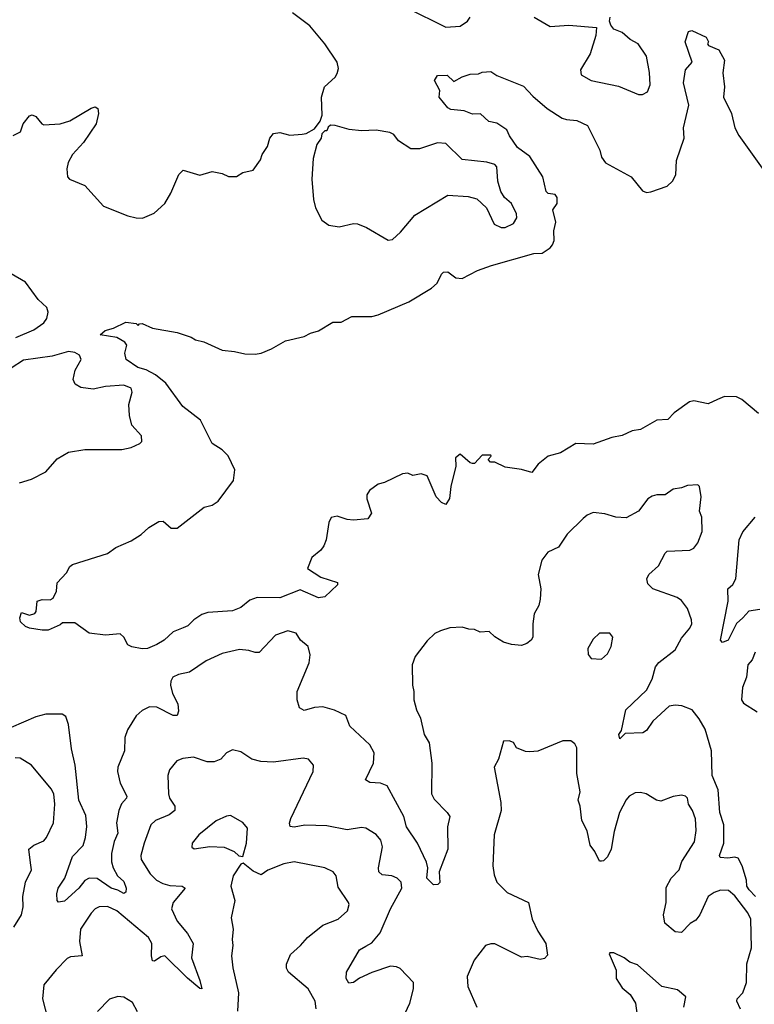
# Model space of a CAD drawing. Extents: x 1892934 to 2008621, y 567149 to 683290.
# Tile 276 of 298: x 1955567 to 1959150, y 656409 to 661212. Entities that reach past the tile are written whole.
import ezdxf

# ---------------------------------------------------------------- set-up
doc = ezdxf.new("R2010")
doc.units = 0

msp = doc.modelspace()

# ---------------------------------------------------------------- linework, layer by layer
at = {"layer": '0CON20XD'}
for points in [[(1955535, 660647.5), (1955571.5, 660665), (1955583.3, 660705), (1955615, 660743.6), (1955627.5, 660747.5), (1955645, 660740), (1955674, 660705), (1955685, 660700), (1955765, 660704.2), (1955811.3, 660718.7), (1955915, 660781.2), (1955935, 660786.7), (1955948.3, 660778.3), (1955951.2, 660755), (1955939.2, 660705), (1955877.4, 660612.6), (1955824.4, 660555), (1955804, 660515), (1955796.7, 660485), (1955800, 660445), (1955810, 660435), (1955885, 660403.8), (1955975, 660303.3), (1956095, 660255.7), (1956135, 660246), (1956166, 660244), (1956222.3, 660267.7), (1956274.3, 660315.7), (1956304.4, 660365.6), (1956342.3, 660457.7), (1956365, 660477.5), (1956445, 660453.3), (1956505, 660472.5), (1956555, 660462.5), (1956585, 660447.5), (1956625, 660447.5), (1956655, 660467.5), (1956705, 660477.5), (1956740.7, 660529.3), (1956750, 660555), (1956775.9, 660594.1), (1956787.5, 660635), (1956805, 660657.5), (1956835, 660662.5), (1956885, 660648.8), (1956945, 660653.3), (1956965, 660657.5), (1957005, 660680), (1957032.5, 660717.5), (1957043, 660747), (1957038.8, 660835), (1957053.3, 660885), (1957105, 660932.5), (1957115, 660950), (1957121.2, 660975), (1957116.2, 661005), (1957055.5, 661095), (1956982.7, 661182.7), (1956896.9, 661245)], [(1957455, 661270), (1957645, 661176.4), (1957715, 661181.5), (1957751.4, 661205), (1957764.4, 661225)], [(1958076.2, 661225), (1958155, 661179.2), (1958245, 661185.7), (1958380, 661175), (1958377.5, 661135), (1958349.2, 661045), (1958302.1, 660967.9), (1958305, 660944), (1958355, 660916), (1958488.3, 660888.3), (1958585, 660846.7), (1958605, 660846.7), (1958629.5, 660860.5), (1958642.5, 660895), (1958639.4, 660955), (1958624.3, 661034.3), (1958584, 661095), (1958545, 661115.8), (1958505, 661149.2), (1958465, 661166.7), (1958450, 661185), (1958443.3, 661205), (1958446.7, 661225)], [(1958234.2, 660725.8), (1958285, 660721.1), (1958336, 660696), (1958396.4, 660575), (1958405, 660541.2), (1958423.7, 660513.7), (1958550, 660445), (1958605, 660377.5), (1958625, 660369.4), (1958645, 660372.9), (1958725, 660400.6), (1958751.9, 660425), (1958767.1, 660455), (1958771.1, 660525), (1958808.7, 660635), (1958805.4, 660685), (1958830.6, 660795), (1958804.6, 660905), (1958815, 660967.5), (1958846.7, 661005), (1958813.3, 661105), (1958830, 661155), (1958845, 661160), (1958915, 661127.5), (1958926.7, 661105), (1958922.5, 661095), (1958927, 661087), (1958976.7, 661065), (1959005.8, 661015), (1958996.4, 660953.6), (1959005.8, 660885), (1959000, 660835), (1959039.2, 660755), (1959055.8, 660685), (1959075, 660646.7), (1959205.5, 660465.5)], [(1959170.7, 659290.7), (1959089.1, 659359.1), (1959062.9, 659372.9), (1959005, 659373.5), (1958970.9, 659359.1), (1958925, 659338.9), (1958855, 659352.5), (1958835, 659348), (1958760, 659295), (1958727.9, 659262.1), (1958675, 659258.8), (1958595, 659213.3), (1958555, 659206.7), (1958505, 659183.3), (1958455, 659173.3), (1958365, 659141.2), (1958280, 659145), (1958205, 659098.8), (1958145, 659083.3), (1958095.8, 659044.2), (1958065, 659002.5), (1958015, 659018), (1957935, 659030), (1957885, 659053.3), (1957863, 659053), (1957852.5, 659067.5), (1957867, 659083), (1957865, 659087.5), (1957822.5, 659087.5), (1957785, 659047.5), (1957775, 659047.5), (1957765, 659050), (1957715, 659092.5), (1957693.3, 659075), (1957693.6, 659033.6), (1957669.2, 658935), (1957664.2, 658875.8), (1957645, 658847.5), (1957625, 658856.7), (1957598.8, 658885), (1957555, 658987.5), (1957525, 658996.2), (1957485, 658988), (1957460, 659000), (1957435, 658997.5), (1957345.6, 658954.4), (1957315, 658946.2), (1957273.3, 658915), (1957260, 658895), (1957260, 658875), (1957282.5, 658805), (1957265, 658777.5), (1957195, 658770), (1957165, 658773.3), (1957115, 658790), (1957087, 658783), (1957075, 658760), (1957062.5, 658675), (1957050, 658645), (1957036.4, 658623.6), (1956991.7, 658588.3), (1956970, 658535), (1957035, 658492), (1957116.7, 658466.7), (1957116.7, 658455), (1957055, 658396.7), (1957025, 658392.5), (1956935, 658431.2), (1956835, 658392.4), (1956726, 658394), (1956689.6, 658380.4), (1956645, 658344.3), (1956605, 658329.2), (1956485, 658320), (1956455, 658310.8), (1956416.7, 658285), (1956386.7, 658255), (1956364.2, 658245.8), (1956315, 658226), (1956271.2, 658185), (1956236.4, 658163.6), (1956190, 658145), (1956165, 658142.5), (1956113, 658153), (1956095, 658162.5), (1956075, 658200), (1956057, 658217), (1955985, 658210), (1955905, 658220), (1955835, 658270), (1955775, 658270), (1955765, 658260), (1955706.4, 658233.6), (1955676.2, 658233.8), (1955613.9, 658243.9), (1955595, 658252.5), (1955570, 658275), (1955567.5, 658295), (1955575, 658320), (1955615, 658307.5), (1955640, 658315), (1955647.5, 658325), (1955652.5, 658375), (1955676.4, 658383.6), (1955715, 658382.5), (1955729.3, 658390.7), (1955746.7, 658425), (1955750, 658465), (1955795.8, 658514.2), (1955811.5, 658545), (1955824, 658555), (1955995, 658608.6), (1956035, 658638), (1956109.8, 658670.2), (1956159.5, 658700.5), (1956197.5, 658735), (1956245, 658764), (1956265.9, 658765.9), (1956305, 658732.5), (1956335, 658732.5), (1956466.4, 658833.6), (1956505, 658843.8), (1956535, 658863.8), (1956610, 658965), (1956615.6, 659015.6), (1956584, 659085), (1956554.5, 659114.5), (1956505, 659144.4), (1956449.2, 659259.2), (1956362.7, 659325), (1956278.9, 659438.9), (1956229.2, 659479.2), (1956183.7, 659503.7), (1956142.9, 659515), (1956086.2, 659555), (1956080, 659585), (1956090, 659625), (1956079.5, 659639.5), (1956041.4, 659661.4), (1955960, 659675), (1955983.9, 659696.1), (1956025, 659707.5), (1956085, 659737.5), (1956135, 659730), (1956145, 659720), (1956151.7, 659728.3), (1956165, 659730), (1956215, 659707.5), (1956335, 659686.7), (1956403.6, 659663.6), (1956425, 659650), (1956465, 659640), (1956555, 659600), (1956615, 659594), (1956665, 659582), (1956715, 659580), (1956745, 659586.2), (1956795, 659606.7), (1956864.1, 659645.9), (1956955, 659666.7), (1956985, 659683.3), (1957025, 659693.8), (1957093.6, 659736.4), (1957135, 659737.5), (1957186.4, 659763.6), (1957285, 659764.3), (1957315, 659772.2), (1957465, 659835.6), (1957575, 659902.7), (1957603.3, 659926.7), (1957625, 659971.2), (1957635, 659980), (1957655, 659982), (1957693.7, 659953.7), (1957725, 659950), (1957800.8, 659989.2), (1957867.6, 660012.4), (1958075, 660072), (1958115, 660073.3), (1958155, 660098.6), (1958166.5, 660113.5), (1958173.5, 660135), (1958172.5, 660182.5), (1958181.8, 660225), (1958168.2, 660285), (1958188.1, 660315), (1958189.5, 660345), (1958179.2, 660359.2), (1958145, 660364.4), (1958135, 660374.2), (1958118.1, 660445), (1958055.5, 660545), (1957995, 660588.7), (1957955.4, 660645), (1957943.1, 660675), (1957895, 660707.9), (1957855, 660715.6), (1957815, 660752.5), (1957775, 660751.5), (1957735, 660768.1), (1957670, 660775), (1957655, 660782.5), (1957612.5, 660835), (1957617, 660867), (1957590, 660915), (1957605, 660940), (1957651.7, 660941.7), (1957685, 660910), (1957725, 660933.3), (1957765, 660946.7), (1957805, 660947.5), (1957823.6, 660956.4), (1957865, 660960), (1957895, 660940), (1958025, 660887.5), (1958069.3, 660839.3), (1958139.7, 660779.7), (1958212.6, 660732.6), (1958234.2, 660725.8)], [(1957365, 660137.5), (1957385, 660140), (1957423.8, 660175), (1957495, 660259.4), (1957655.9, 660355.9), (1957755, 660349.4), (1957797.6, 660337.6), (1957844, 660295), (1957881.2, 660215), (1957915, 660198.6), (1957935, 660198.1), (1957975, 660218), (1957991.4, 660245), (1957990, 660265), (1957965.5, 660315), (1957932.5, 660345), (1957914.6, 660374.6), (1957899.5, 660425), (1957893.8, 660495), (1957885, 660505.6), (1957845, 660517.5), (1957725, 660530), (1957645, 660608), (1957605, 660610.8), (1957517.4, 660582.6), (1957475, 660581.9), (1957415, 660621.4), (1957392.1, 660652.1), (1957372.4, 660662.4), (1957305, 660672.9), (1957235, 660670), (1957173.6, 660676.4), (1957105, 660696.7), (1957082.5, 660697.5), (1957071.7, 660688.3), (1957065, 660670), (1957055, 660670), (1957040, 660655), (1957037.5, 660635), (1957016.4, 660603.6), (1956998.8, 660535), (1956991.2, 660435), (1957000, 660335), (1957010, 660295), (1957040.8, 660235), (1957075, 660210.6), (1957125, 660201.9), (1957195, 660217.5), (1957215, 660215.8), (1957259.1, 660199.1), (1957365, 660137.5)], [(1955548.3, 659661.7), (1955635, 659700), (1955685, 659733.2), (1955698.9, 659755), (1955706.3, 659785), (1955698.8, 659808.8), (1955656.8, 659846.8), (1955595, 659931.1), (1955475, 660001.2)], [(1955565, 658952.5), (1955625, 658971.2), (1955695, 659006.2), (1955750.3, 659069.7), (1955805, 659103.3), (1955885, 659116.2), (1956065, 659116.2), (1956110, 659125), (1956152.5, 659145), (1956162.5, 659155), (1956161.7, 659181.7), (1956113.9, 659233.9), (1956101.7, 659281.7), (1956099.2, 659335), (1956116, 659395), (1956110, 659415), (1956075, 659428.6), (1955985, 659422.5), (1955925, 659410), (1955865, 659418.6), (1955838, 659435), (1955827.3, 659457.3), (1955836.8, 659503.2), (1955867.1, 659555), (1955858.6, 659575), (1955835, 659589.5), (1955805, 659593.1), (1955725, 659571.5), (1955585, 659550.8), (1955525, 659512)], [(1959156.7, 656935), (1959125, 656967.1), (1959113.8, 656985), (1959112.2, 657015), (1959091.5, 657085), (1959071.5, 657121.5), (1959055, 657127.1), (1959021.5, 657121.5), (1958983.8, 657125), (1958980, 657135), (1959001.8, 657195), (1959001.6, 657285), (1958982.3, 657345), (1958974.1, 657455), (1958945.4, 657525), (1958942.2, 657645), (1958910.8, 657750.7), (1958881.5, 657801.5), (1958847.1, 657845), (1958797.5, 657865), (1958765, 657868.8), (1958735, 657863.8), (1958655, 657790.6), (1958624, 657745), (1958606.8, 657733.2), (1958520.3, 657729.7), (1958494.2, 657704.2), (1958489.2, 657725), (1958502.9, 657745), (1958522.9, 657845), (1958625, 657941.9), (1958652.5, 657995), (1958669.2, 658055), (1958685, 658076), (1958765, 658138), (1958795.6, 658195), (1958836.4, 658243.6), (1958845.4, 658265), (1958844.6, 658285), (1958825, 658340), (1958795, 658379.4), (1958774, 658394), (1958655.5, 658435.5), (1958630.3, 658460.3), (1958626, 658485), (1958635.8, 658505), (1958682.4, 658547.6), (1958715, 658610), (1958725, 658618.8), (1958835.6, 658624.4), (1958855, 658633.8), (1958875, 658660), (1958896.7, 658715), (1958893.8, 658785), (1958883.8, 658815), (1958891.2, 658885), (1958882.5, 658935), (1958875, 658942.5), (1958825, 658940), (1958795, 658928), (1958755, 658922), (1958716.2, 658893.8), (1958675, 658894.5), (1958651.7, 658888.3), (1958631.4, 658875), (1958586.2, 658815), (1958525, 658781.9), (1958474.6, 658784.6), (1958421.7, 658801.7), (1958365, 658808.6), (1958335, 658795.7), (1958315, 658779.2), (1958238.3, 658701.7), (1958195, 658639.2), (1958143.3, 658615), (1958114.2, 658575), (1958095.5, 658505), (1958109.2, 658435), (1958106.2, 658385), (1958099.2, 658355), (1958077, 658313), (1958069.2, 658265), (1958069.7, 658200.3), (1958061.2, 658185), (1958041.2, 658168.8), (1958015, 658158.8), (1957966, 658164), (1957926.7, 658175), (1957885, 658200.8), (1957857.6, 658227.6), (1957813.8, 658223.8), (1957785, 658237.5), (1957758.3, 658238.3), (1957725, 658249.2), (1957665, 658246), (1957618.8, 658231.2), (1957592.1, 658217.9), (1957555, 658182), (1957495.6, 658105), (1957481.9, 658065), (1957482.7, 657965), (1957489.6, 657935), (1957488.9, 657895), (1957501.8, 657845), (1957522.7, 657805), (1957539.6, 657725), (1957564.5, 657685), (1957578.1, 657585), (1957576.2, 657435), (1957589.1, 657409.1), (1957652.9, 657345), (1957664.3, 657325), (1957654.3, 657275), (1957655.7, 657165), (1957612.5, 657055), (1957617, 657003), (1957606.4, 656993.6), (1957585, 656991.2), (1957553.5, 657025), (1957557.5, 657075), (1957551.7, 657101.7), (1957508.1, 657195), (1957453.1, 657275), (1957440, 657325), (1957360, 657475), (1957327.4, 657487.4), (1957275, 657491.4), (1957254.2, 657504.2), (1957293.3, 657585), (1957296.4, 657635), (1957274.4, 657675), (1957176.7, 657765), (1957157.9, 657817.9), (1957103.2, 657843.2), (1957045, 657860), (1957005, 657857.5), (1956955, 657842.5), (1956931.2, 657855), (1956920, 657895), (1956920, 657935), (1956978.6, 658075), (1956984.3, 658114.3), (1956974.4, 658154.4), (1956936, 658185), (1956915, 658219.2), (1956875, 658231.5), (1956815, 658210), (1956734.4, 658125.6), (1956715, 658124.5), (1956685, 658135.4), (1956639.4, 658140.6), (1956555, 658119.7), (1956476.7, 658085), (1956395, 658030), (1956342.1, 658017.9), (1956314.2, 658005), (1956304.6, 657985.4), (1956303.2, 657965), (1956312.3, 657925), (1956337.9, 657875), (1956341.2, 657838.8), (1956335, 657817.5), (1956315, 657818.6), (1956235, 657858.9), (1956200.2, 657859.8), (1956165, 657841.9), (1956135, 657815.8), (1956092.2, 657747.8), (1956080.2, 657709.8), (1956078.8, 657645), (1956046.2, 657565), (1956044.1, 657545), (1956057.7, 657487.7), (1956089.5, 657425), (1956088.5, 657415), (1956063.9, 657386.1), (1956050, 657355), (1956039.7, 657295), (1956045.8, 657244.2), (1956027.2, 657202.8), (1956014.3, 657145), (1956014.7, 657104.7), (1956022.3, 657075), (1956044.4, 657035), (1956075, 657007.8), (1956085.5, 656975), (1956084, 656956), (1956075, 656948.8), (1956046.1, 656966.1), (1956012.2, 656975), (1955945, 657022.6), (1955905.4, 657024.6), (1955885, 657013.3), (1955855, 656975.5), (1955785, 656912), (1955756.7, 656906.7), (1955750, 656915), (1955748, 656948), (1955754.4, 656975), (1955787.1, 657025), (1955825, 657129.4), (1955875.7, 657184.3), (1955887.3, 657222.7), (1955893.6, 657276.4), (1955890.1, 657330.1), (1955856, 657405), (1955838, 657575), (1955818.7, 657655), (1955804.6, 657774.6), (1955792.5, 657812.5), (1955773.9, 657823.9), (1955695, 657824.3), (1955645, 657811.1), (1955525, 657759.4)], [(1959178, 658335), (1959123.9, 658326.1), (1959094.3, 658295), (1959063.6, 658266.4), (1959023.3, 658185), (1958995, 658173.3), (1958986.2, 658185), (1959022.9, 658375), (1959021.2, 658435), (1959045, 658456.7), (1959060.8, 658485), (1959076.1, 658675), (1959095, 658713.3), (1959154.5, 658785)], [(1958405, 658092.5), (1958435, 658118.8), (1958452.9, 658155), (1958459.5, 658199.5), (1958445, 658220), (1958395, 658218.8), (1958365, 658190), (1958338.8, 658145), (1958340, 658115), (1958355, 658096.7), (1958405, 658092.5)], [(1959153.9, 658126.1), (1959139.8, 658090.2), (1959119.5, 658065), (1959112.7, 658005), (1959092.7, 657955), (1959088.2, 657895), (1959098, 657878), (1959163.8, 657835)], [(1959082.7, 656385), (1959064.5, 656425), (1959066.7, 656435), (1959095, 656465.6), (1959112.9, 656515), (1959113.6, 656606.4), (1959136.3, 656685), (1959133.1, 656825), (1959118.2, 656855), (1959055, 656938.5), (1959025, 656963.5), (1958985, 656965.5), (1958954, 656955), (1958925.6, 656935), (1958884.6, 656845.4), (1958865, 656820), (1958837.6, 656802.4), (1958795, 656758.8), (1958765, 656762.5), (1958714.3, 656805), (1958706.7, 656845), (1958721.2, 656905), (1958721.1, 656978.9), (1958745.3, 657024.7), (1958784.5, 657065), (1958796.1, 657105), (1958858.5, 657201.5), (1958867.6, 657257.6), (1958863.6, 657313.6), (1958848.9, 657355), (1958829.4, 657385), (1958823.8, 657415), (1958815, 657423.8), (1958795, 657428.8), (1958755, 657422.5), (1958695, 657400.6), (1958673.3, 657405), (1958622.5, 657435), (1958595, 657442), (1958569.5, 657440.5), (1958540, 657425), (1958525, 657406.7), (1958492.9, 657345), (1958467.3, 657252.7), (1958452.7, 657165), (1958435, 657128), (1958415, 657108.8), (1958405, 657106.7), (1958395, 657107.5), (1958372.5, 657155), (1958348.9, 657185), (1958334.5, 657255), (1958309.5, 657305), (1958300.9, 657375), (1958290.7, 657405), (1958300.4, 657445), (1958284.4, 657535), (1958285, 657660), (1958275, 657678.8), (1958255, 657694), (1958215.9, 657694.1), (1958095, 657644), (1958055, 657640.8), (1958035, 657642.5), (1957990, 657660), (1957975, 657686), (1957955, 657693.8), (1957927.5, 657692.5), (1957903.3, 657605), (1957881.2, 657565), (1957913.7, 657393.7), (1957915.4, 657355), (1957882.1, 657235), (1957874.6, 657085), (1957880.7, 657040.7), (1957894.4, 657005), (1957944.1, 656954.1), (1958048.6, 656905), (1958066.1, 656823.9), (1958094.2, 656765), (1958132.9, 656705), (1958142, 656648), (1958127, 656633), (1958105, 656626.7), (1958041.9, 656641.9), (1958015, 656639.3), (1957885, 656703.3), (1957865, 656703.8), (1957839.2, 656695), (1957783.5, 656625), (1957749.1, 656545), (1957752.2, 656495), (1957797.1, 656395)], [(1957437.9, 656345), (1957469.5, 656415), (1957487.3, 656485), (1957487.1, 656515), (1957423.1, 656583.1), (1957405, 656591.5), (1957375, 656594.4), (1957285, 656564.5), (1957223.8, 656536.2), (1957195, 656516), (1957172.7, 656512.7), (1957160, 656535), (1957160.8, 656565), (1957225, 656674), (1957255, 656692.5), (1957285, 656709.5), (1957325, 656758.1), (1957376, 656874), (1957431.4, 656975), (1957428, 657005), (1957408.8, 657025), (1957382.5, 657035), (1957335, 657040.5), (1957319.1, 657055), (1957317.7, 657075), (1957337.3, 657177.3), (1957329.1, 657209.1), (1957305, 657237.5), (1957255, 657267.5), (1957235, 657271.9), (1957165, 657260.5), (1957065, 657279.6), (1956957.4, 657282.6), (1956905, 657272.7), (1956885.8, 657275.8), (1956883.2, 657293.2), (1956890, 657315), (1956998.6, 657545), (1957000.8, 657575), (1956975, 657604.2), (1956949.1, 657609.1), (1956805, 657590), (1956743.7, 657593.7), (1956700, 657605), (1956645, 657640), (1956605, 657650), (1956575, 657636.2), (1956547.5, 657605), (1956515, 657591.5), (1956481.9, 657591.9), (1956415, 657614.4), (1956362.2, 657607.8), (1956333.5, 657596.5), (1956297.9, 657552.1), (1956289.4, 657525), (1956292.2, 657435), (1956297.1, 657415), (1956324.2, 657375), (1956322.9, 657355), (1956296.2, 657333.8), (1956230, 657305), (1956206.9, 657285), (1956173.8, 657195), (1956158.5, 657135), (1956159.1, 657115), (1956203.8, 657045), (1956234.8, 657014.8), (1956265, 656998), (1956299.1, 656989.1), (1956360, 656985), (1956374, 656975), (1956315.6, 656905), (1956308.1, 656875), (1956334.4, 656815), (1956384.6, 656755), (1956412.2, 656705), (1956404.6, 656635), (1956445.6, 656525), (1956456, 656485), (1956445, 656486), (1956385, 656536.5), (1956275.3, 656645.3), (1956255, 656640.9), (1956225, 656620), (1956215, 656621.2), (1956209.2, 656645), (1956211.8, 656705), (1956194.5, 656735), (1956041.1, 656865), (1955995, 656885.9), (1955955, 656883.8), (1955935, 656874.5), (1955915, 656852.7), (1955864.1, 656775), (1955858.1, 656715), (1955871.2, 656645), (1955815, 656640.4), (1955798.3, 656631.7), (1955745, 656577.8), (1955685, 656504.2), (1955677.5, 656435), (1955704.6, 656335)], [(1955538, 656785), (1955575.4, 656845), (1955583.9, 656885), (1955581.6, 656935), (1955594.6, 657005), (1955624.5, 657065), (1955619.8, 657099.8), (1955611.8, 657165), (1955635, 657185.5), (1955683.9, 657206.1), (1955697.9, 657222.1), (1955731.1, 657295), (1955738.6, 657385), (1955732.5, 657435), (1955719.8, 657459.8), (1955625, 657575.7), (1955569.3, 657609.3), (1955545, 657610.9)], [(1956655, 657130), (1956673.8, 657195), (1956678.8, 657268.8), (1956655.8, 657295.8), (1956595, 657330), (1956575, 657327.5), (1956525, 657304.2), (1956440, 657235), (1956408, 657195), (1956406.7, 657175), (1956417.7, 657167.7), (1956495, 657178.6), (1956565, 657175.7), (1956613.6, 657153.6), (1956635, 657132.5), (1956655, 657130)], [(1957013.2, 656386.8), (1957007.5, 656425), (1956974.7, 656484.7), (1956878.1, 656565), (1956869.1, 656585), (1956868.9, 656605), (1956888.3, 656651.7), (1956937.1, 656695), (1956971.2, 656735), (1957045, 656795.7), (1957120, 656825), (1957165.8, 656865), (1957174.2, 656895), (1957171.4, 656905), (1957120.9, 656980.9), (1957110.8, 657035), (1957096.7, 657055), (1957055, 657074), (1956905, 657104.4), (1956855, 657094.4), (1956777, 657063), (1956745, 657041.2), (1956705, 657058.8), (1956657, 657097), (1956645, 657092.5), (1956608, 657035), (1956597.1, 656985), (1956615.8, 656915), (1956598.8, 656831.2), (1956608.1, 656775), (1956603.3, 656725), (1956606.7, 656695), (1956600.5, 656645), (1956606.4, 656586.4), (1956634.6, 656465), (1956629.1, 656375)], [(1958806, 656395), (1958816.1, 656446.1), (1958775, 656480), (1958700, 656495), (1958580.7, 656600.7), (1958542.5, 656615), (1958516.1, 656636.1), (1958465, 656660), (1958445, 656660), (1958442.5, 656655), (1958476.7, 656575), (1958475.8, 656535), (1958505, 656488.8), (1958545, 656456.7), (1958571.2, 656415), (1958579.4, 656355)], [(1956142.1, 656372.1), (1956117.4, 656417.4), (1956075, 656443.8), (1956045, 656447.5), (1956005, 656434), (1955945.8, 656374.2)]]:
    msp.add_lwpolyline(points, dxfattribs=at)

doc.saveas('drawing.dxf')
